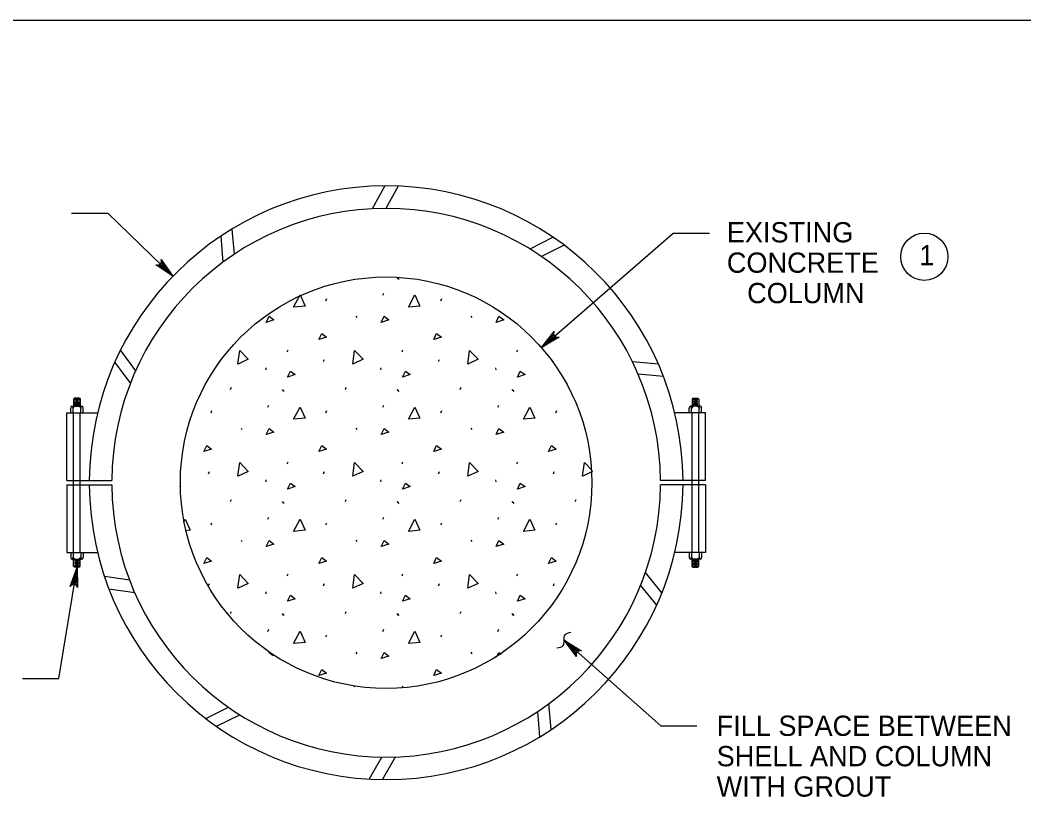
# Model space of a CAD drawing. Extents: x 646165 to 651486, y 296916 to 299292.
# Drawn here: x 650922.7 to 651071.3, y 297974.2 to 298089.3 of the extents above; entities that cross this region are included whole.
import ezdxf

# ---------------------------------------------------------------- set-up
doc = ezdxf.new("R2010")
doc.units = 0
for name, color, linetype in [('2', 7, 'Continuous'), ('50', 7, 'Continuous'), ('51', 7, 'Continuous'), ('52', 7, 'Continuous'), ('53', 7, 'Continuous'), ('55', 7, 'Continuous'), ('56', 7, 'Continuous')]:
    doc.layers.add(name, color=color, linetype=linetype)

msp = doc.modelspace()

# ---------------------------------------------------------------- linework, layer by layer
at = {"layer": '2'}
msp.add_line((650670.59, 298089.25), (651456.59, 298089.25), dxfattribs=at)
at = {"layer": '50'}
for p, q in [((650930.62, 298033.12), (650930.74, 298033.24)), ((650930.62, 298033.12), (650930.62, 298032.06)), ((650931.49, 298033.24), (650930.74, 298033.24)), ((650931.49, 298033.06), (650930.74, 298033.06)), ((650931.26, 298033.18), (650930.93, 298033.18)), ((650931.26, 298032.94), (650930.93, 298032.94)), ((650931.49, 298033.24), (650931.61, 298033.12)), ((650931.61, 298033.12), (650931.61, 298032.06)), ((651022.32, 298033.24), (651022.2, 298033.12)), ((651022.2, 298033.12), (651022.2, 298032.06)), ((651022.32, 298033.24), (651023.07, 298033.24)), ((651022.32, 298033.06), (651023.07, 298033.06)), ((651022.55, 298033.18), (651022.88, 298033.18)), ((651022.55, 298032.94), (651022.88, 298032.94)), ((651023.19, 298033.12), (651023.07, 298033.24)), ((651023.19, 298033.12), (651023.19, 298032.06)), ((650930.19, 298031.08), (650930.19, 298031.79)), ((650930.36, 298032.06), (650931.86, 298032.06)), ((650930.54, 298031.08), (650930.54, 298031.79)), ((650931.49, 298032.82), (650930.74, 298032.82)), ((650931.49, 298032.59), (650930.74, 298032.59)), ((650931.49, 298032.35), (650930.74, 298032.35)), ((650931.49, 298032.29), (650930.74, 298032.29)), ((650931.49, 298032.11), (650930.74, 298032.11)), ((650931.26, 298032.71), (650930.93, 298032.71)), ((650931.26, 298032.47), (650930.93, 298032.47)), ((650931.26, 298032.23), (650930.93, 298032.23)), ((650931.68, 298031.08), (650931.68, 298031.79)), ((650932.04, 298031.08), (650932.04, 298031.79)), ((651021.77, 298031.08), (651021.77, 298031.79)), ((651023.45, 298032.06), (651021.95, 298032.06)), ((651022.13, 298031.08), (651022.13, 298031.79)), ((651022.32, 298032.82), (651023.07, 298032.82)), ((651022.32, 298032.59), (651023.07, 298032.59)), ((651022.32, 298032.35), (651023.07, 298032.35)), ((651022.32, 298032.29), (651023.07, 298032.29)), ((651022.32, 298032.11), (651023.07, 298032.11)), ((651022.55, 298032.71), (651022.88, 298032.71)), ((651022.55, 298032.47), (651022.88, 298032.47)), ((651022.55, 298032.23), (651022.88, 298032.23)), ((651023.27, 298031.08), (651023.27, 298031.79)), ((651023.62, 298031.08), (651023.62, 298031.79)), ((650930.19, 298031.08), (650932.04, 298031.08)), ((651023.62, 298031.08), (651021.77, 298031.08)), ((650930.19, 298010.41), (650932.04, 298010.41)), ((650930.19, 298010.41), (650930.19, 298009.7)), ((650930.36, 298009.42), (650931.86, 298009.42)), ((650930.54, 298010.41), (650930.54, 298009.7)), ((650930.62, 298008.37), (650930.62, 298009.42)), ((650931.49, 298009.37), (650930.74, 298009.37)), ((650931.49, 298009.2), (650930.74, 298009.2)), ((650931.49, 298009.14), (650930.74, 298009.14)), ((650931.26, 298009.26), (650930.93, 298009.26)), ((650931.61, 298008.37), (650931.61, 298009.42)), ((650931.68, 298010.41), (650931.68, 298009.7)), ((650932.04, 298010.41), (650932.04, 298009.7)), ((651023.62, 298010.41), (651021.77, 298010.41)), ((651021.77, 298010.41), (651021.77, 298009.7)), ((651023.45, 298009.42), (651021.95, 298009.42)), ((651022.13, 298010.41), (651022.13, 298009.7)), ((651022.2, 298008.37), (651022.2, 298009.42)), ((651022.32, 298009.37), (651023.07, 298009.37)), ((651022.32, 298009.2), (651023.07, 298009.2)), ((651022.32, 298009.14), (651023.07, 298009.14)), ((651022.55, 298009.26), (651022.88, 298009.26)), ((651023.19, 298008.37), (651023.19, 298009.42)), ((651023.27, 298010.41), (651023.27, 298009.7)), ((651023.62, 298010.41), (651023.62, 298009.7)), ((650930.62, 298008.37), (650930.74, 298008.25)), ((650931.49, 298008.9), (650930.74, 298008.9)), ((650931.49, 298008.66), (650930.74, 298008.66)), ((650931.49, 298008.43), (650930.74, 298008.43)), ((650931.49, 298008.25), (650930.74, 298008.25)), ((650931.26, 298009.02), (650930.93, 298009.02)), ((650931.26, 298008.78), (650930.93, 298008.78)), ((650931.26, 298008.54), (650930.93, 298008.54)), ((650931.26, 298008.31), (650930.93, 298008.31)), ((650931.49, 298008.25), (650931.61, 298008.37)), ((651022.32, 298008.25), (651022.2, 298008.37)), ((651022.32, 298008.9), (651023.07, 298008.9)), ((651022.32, 298008.66), (651023.07, 298008.66)), ((651022.32, 298008.43), (651023.07, 298008.43)), ((651022.32, 298008.25), (651023.07, 298008.25)), ((651022.55, 298009.02), (651022.88, 298009.02)), ((651022.55, 298008.78), (651022.88, 298008.78)), ((651022.55, 298008.54), (651022.88, 298008.54)), ((651022.55, 298008.31), (651022.88, 298008.31)), ((651023.19, 298008.37), (651023.07, 298008.25))]:
    msp.add_line(p, q, dxfattribs=at)
for centre, major_axis, ratio, start_param, end_param in [((650930.36, 298031.79), (0, -0.276), 0.6417, 1.570796, 4.712389), ((650931.11, 298031.79), (-0.571, 0), 0.483604, 3.141593, 6.283185), ((650931.86, 298031.79), (0, -0.276), 0.6417, 1.570796, 4.712389), ((651021.95, 298031.79), (0, 0.276), 0.6417, 4.712389, 7.853982), ((651022.7, 298031.79), (0.571, 0), 0.483604, 0, 3.141593), ((651023.45, 298031.79), (0, 0.276), 0.6417, 4.712389, 7.853982), ((650930.36, 298009.7), (0, -0.276), 0.6417, 4.712389, 7.853982), ((650931.11, 298009.7), (-0.571, 0), 0.483604, 0, 3.141593), ((650931.86, 298009.7), (0, -0.276), 0.6417, 4.712389, 7.853982), ((651021.95, 298009.7), (0, 0.276), 0.6417, 1.570796, 4.712389), ((651022.7, 298009.7), (0.571, 0), 0.483604, 3.141593, 6.283185), ((651023.45, 298009.7), (0, 0.276), 0.6417, 1.570796, 4.712389)]:
    msp.add_ellipse(centre, major_axis=major_axis, ratio=ratio, start_param=start_param, end_param=end_param, dxfattribs=at)
at = {"layer": '51'}
msp.add_circle((650976.9, 298020.74), 30.47, dxfattribs=at)
at = {"layer": '52'}
for p, q in [((650930.32, 298060.64), (650935.68, 298060.64)), ((650945.31, 298051.32), (650935.68, 298060.64)), ((650999.89, 298040.74), (651019.41, 298057.72)), ((651019.41, 298057.72), (651024.77, 298057.72)), ((650928.42, 297991.73), (650931.12, 298008.25)), ((651017.55, 297984.76), (651003.25, 297997.42)), ((650923.06, 297991.73), (650928.42, 297991.73)), ((651017.55, 297984.76), (651022.91, 297984.76))]:
    msp.add_line(p, q, dxfattribs=at)
for points in [[(650945.31, 298051.32), (650942.78, 298052.99), (650943.06, 298052.94), (650943.28, 298053), (650943.45, 298053.12), (650943.56, 298053.29), (650943.61, 298053.52), (650943.56, 298053.79), (650945.31, 298051.32), (650943.61, 298053.52), (650943.56, 298053.29), (650945.31, 298051.32), (650943.45, 298053.12), (650943.28, 298053), (650945.31, 298051.32), (650943.06, 298052.94)], [(650999.89, 298040.74), (651001.77, 298043.12), (651001.7, 298042.85), (651001.75, 298042.62), (651001.85, 298042.45), (651002.01, 298042.32), (651002.23, 298042.25), (651002.51, 298042.28), (650999.89, 298040.74), (651002.23, 298042.25), (651002.01, 298042.32), (650999.89, 298040.74), (651001.85, 298042.45), (651001.75, 298042.62), (650999.89, 298040.74), (651001.7, 298042.85)], [(650931.12, 298008.25), (650931.19, 298005.21), (650931.07, 298005.47), (650930.89, 298005.62), (650930.7, 298005.68), (650930.5, 298005.68), (650930.28, 298005.6), (650930.09, 298005.39), (650931.12, 298008.25), (650930.28, 298005.6), (650930.5, 298005.68), (650931.12, 298008.25), (650930.7, 298005.68), (650930.89, 298005.62), (650931.12, 298008.25), (650931.07, 298005.47)], [(651003.25, 297997.42), (651005.85, 297995.86), (651005.57, 297995.9), (651005.35, 297995.82), (651005.2, 297995.7), (651005.09, 297995.52), (651005.04, 297995.3), (651005.11, 297995.02), (651003.25, 297997.42), (651005.04, 297995.3), (651005.09, 297995.52), (651003.25, 297997.42), (651005.2, 297995.7), (651005.35, 297995.82), (651003.25, 297997.42), (651005.57, 297995.9)]]:
    msp.add_lwpolyline(points, dxfattribs=at)
msp.add_circle((651056.59, 298054.2), 3.5, dxfattribs=at)
msp.add_spline([(651002.19, 297996.27), (651003.11, 297996.62), (651003.39, 297998.23), (651004.26, 297998.6)], degree=3, dxfattribs=at)
at = {"layer": '55'}
for p, q in [((650929.61, 298021.08), (650929.61, 298031.08)), ((650929.61, 298031.08), (650934.18, 298031.08)), ((650930.61, 298010.41), (650930.61, 298031.08)), ((650931.61, 298010.41), (650931.61, 298031.08)), ((651024.2, 298031.08), (651019.63, 298031.08)), ((651022.2, 298010.41), (651022.2, 298031.08)), ((651023.2, 298010.41), (651023.2, 298031.08)), ((651024.2, 298021.08), (651024.2, 298031.08)), ((650929.61, 298021.08), (650936.28, 298021.08)), ((651024.2, 298021.08), (651017.53, 298021.08)), ((650929.61, 298020.41), (650936.28, 298020.41)), ((650929.61, 298020.41), (650929.61, 298010.41)), ((651024.2, 298020.41), (651017.53, 298020.41)), ((651024.2, 298020.41), (651024.2, 298010.41)), ((650929.61, 298010.41), (650934.18, 298010.41)), ((651024.2, 298010.41), (651019.63, 298010.41))]:
    msp.add_line(p, q, dxfattribs=at)
for radius, start, end in [(43.96, 0.4345, 179.5655), (40.63, 0.4701, 179.5299), (43.96, 180.4345, 359.5655), (40.63, 180.4701, 359.5299)]:
    msp.add_arc((650976.9, 298020.74), radius, start, end, dxfattribs=at)
at = {"layer": '56'}
for p, q in [((650976.72, 298064.7), (650974.85, 298061.32)), ((650978.69, 298064.67), (650976.87, 298061.37)), ((650954.07, 298058.31), (650954.39, 298054.56)), ((650952.41, 298057.25), (650952.73, 298053.4)), ((651001.63, 298057.09), (650998.18, 298055.35)), ((651003.24, 298055.94), (650999.88, 298054.25)), ((650978.5, 298051.14), (650978.64, 298050.93)), ((650978.64, 298051.06), (650978.78, 298050.84)), ((650967.99, 298047.69), (650968.13, 298048.01)), ((650976.4, 298048.51), (650976.55, 298048.83)), ((650985, 298047.69), (650985.14, 298048.01)), ((650972.43, 298045.42), (650972.57, 298045.2)), ((650989.44, 298045.42), (650989.58, 298045.2)), ((650962.23, 298040.12), (650962.37, 298040.44)), ((650979.25, 298040.12), (650979.39, 298040.44)), ((650996.26, 298040.12), (650996.4, 298040.44)), ((650937.54, 298040.31), (650939.8, 298037.3)), ((650967.63, 298038.67), (650967.77, 298038.99)), ((650984.64, 298038.67), (650984.79, 298038.99)), ((650936.7, 298038.52), (650939.03, 298035.43)), ((650959.06, 298037.77), (650959.1, 298037.46)), ((650976.07, 298037.77), (650976.11, 298037.46)), ((650993.09, 298037.77), (650993.13, 298037.46)), ((651001.66, 298038.67), (651001.69, 298038.73)), ((651017.21, 298038.28), (651013.37, 298038.66)), ((651017.96, 298036.46), (651014.21, 298036.82)), ((650953.85, 298034.55), (650953.99, 298034.87)), ((650961.48, 298034.55), (650961.63, 298034.33)), ((650961.63, 298034.47), (650961.77, 298034.25)), ((650970.86, 298034.55), (650971, 298034.87)), ((650978.5, 298034.55), (650978.64, 298034.33)), ((650978.64, 298034.47), (650978.78, 298034.25)), ((650987.88, 298034.55), (650988.02, 298034.87)), ((650995.51, 298034.55), (650995.66, 298034.33)), ((650995.66, 298034.47), (650995.8, 298034.25)), ((650950.97, 298031.1), (650951.11, 298031.42)), ((650959.39, 298031.91), (650959.53, 298032.23)), ((650967.99, 298031.1), (650968.13, 298031.42)), ((650976.4, 298031.91), (650976.55, 298032.23)), ((650985, 298031.1), (650985.14, 298031.42)), ((650993.42, 298031.91), (650993.56, 298032.23)), ((651002.02, 298031.1), (651002.16, 298031.42)), ((650955.41, 298028.82), (650955.55, 298028.61)), ((650972.43, 298028.82), (650972.57, 298028.61)), ((650989.44, 298028.82), (650989.58, 298028.61)), ((650962.23, 298023.53), (650962.37, 298023.85)), ((650979.25, 298023.53), (650979.39, 298023.85)), ((650996.26, 298023.53), (650996.4, 298023.85)), ((650950.61, 298022.07), (650950.76, 298022.39)), ((650959.06, 298021.18), (650959.1, 298020.86)), ((650967.63, 298022.07), (650967.77, 298022.39)), ((650976.07, 298021.18), (650976.11, 298020.86)), ((650984.64, 298022.07), (650984.79, 298022.39)), ((650993.09, 298021.18), (650993.13, 298020.86)), ((651001.66, 298022.07), (651001.8, 298022.39)), ((650953.85, 298017.95), (650953.99, 298018.27)), ((650970.86, 298017.95), (650971, 298018.27)), ((650987.88, 298017.95), (650988.02, 298018.27)), ((651004.89, 298017.95), (651005.03, 298018.27)), ((650961.48, 298017.95), (650961.63, 298017.74)), ((650961.63, 298017.87), (650961.77, 298017.66)), ((650978.5, 298017.95), (650978.64, 298017.74)), ((650978.64, 298017.87), (650978.78, 298017.66)), ((650995.51, 298017.95), (650995.66, 298017.74)), ((650995.66, 298017.87), (650995.8, 298017.66)), ((650959.39, 298015.32), (650959.53, 298015.64)), ((650976.4, 298015.32), (650976.55, 298015.64)), ((650993.42, 298015.32), (650993.56, 298015.64)), ((650950.97, 298014.5), (650951.11, 298014.82)), ((650967.99, 298014.5), (650968.13, 298014.82)), ((650985, 298014.5), (650985.14, 298014.82)), ((651002.02, 298014.5), (651002.16, 298014.82)), ((650955.41, 298012.23), (650955.55, 298012.02)), ((650972.43, 298012.23), (650972.57, 298012.02)), ((650989.44, 298012.23), (650989.58, 298012.02)), ((650935.19, 298006.88), (650938.92, 298006.34)), ((650962.23, 298006.94), (650962.37, 298007.26)), ((650979.25, 298006.94), (650979.39, 298007.26)), ((650996.26, 298006.94), (650996.4, 298007.26)), ((651017.73, 298004.44), (651015.29, 298007.44)), ((650935.85, 298005.02), (650939.68, 298004.47)), ((650950.61, 298005.48), (650950.76, 298005.8)), ((650967.63, 298005.48), (650967.77, 298005.8)), ((650984.64, 298005.48), (650984.79, 298005.8)), ((651001.66, 298005.48), (651001.8, 298005.8)), ((651016.96, 298002.63), (651014.58, 298005.55)), ((650959.06, 298004.59), (650959.1, 298004.27)), ((650976.07, 298004.59), (650976.11, 298004.27)), ((650993.09, 298004.59), (650993.13, 298004.27)), ((650953.85, 298001.36), (650953.99, 298001.68)), ((650970.86, 298001.36), (650971, 298001.68)), ((650987.88, 298001.36), (650988.02, 298001.68)), ((650961.48, 298001.36), (650961.63, 298001.15)), ((650961.63, 298001.28), (650961.77, 298001.07)), ((650978.5, 298001.36), (650978.64, 298001.15)), ((650978.64, 298001.28), (650978.78, 298001.07)), ((650995.51, 298001.36), (650995.66, 298001.15)), ((650995.66, 298001.28), (650995.8, 298001.07)), ((650959.39, 297998.73), (650959.53, 297999.05)), ((650976.4, 297998.73), (650976.55, 297999.05)), ((650993.42, 297998.73), (650993.56, 297999.05)), ((650967.99, 297997.91), (650968.13, 297998.23)), ((650985, 297997.91), (650985.14, 297998.23)), ((650972.43, 297995.64), (650972.57, 297995.42)), ((650989.44, 297995.64), (650989.58, 297995.42)), ((650979.25, 297990.35), (650979.39, 297990.67)), ((650950.19, 297985.83), (650953.57, 297987.49)), ((650999.66, 297983.13), (650999.36, 297986.88)), ((651001.33, 297984.19), (651001.01, 297988.04)), ((650951.78, 297984.67), (650955.25, 297986.37)), ((650974.4, 297976.85), (650976.27, 297980.12)), ((650976.37, 297976.79), (650978.29, 297980.14))]:
    msp.add_line(p, q, dxfattribs=at)
for points in [[(650963.19, 298046.73), (650964.15, 298048.54), (650964.89, 298046.87), (650963.23, 298046.73)], [(650980.2, 298046.73), (650981.16, 298048.54), (650981.91, 298046.87), (650980.24, 298046.73)], [(650959.14, 298044.49), (650959.57, 298045.38), (650960.28, 298044.85), (650959.14, 298044.49)], [(650976.15, 298044.49), (650976.58, 298045.38), (650977.29, 298044.85), (650976.15, 298044.49)], [(650993.17, 298044.49), (650993.6, 298045.38), (650994.31, 298044.85), (650993.17, 298044.49)], [(650966.93, 298041.95), (650967.35, 298042.84), (650968.06, 298042.31), (650966.93, 298041.95)], [(650983.94, 298041.95), (650984.37, 298042.84), (650985.08, 298042.31), (650983.94, 298041.95)], [(650954.94, 298038.3), (650955.22, 298040.33), (650956.49, 298039.02), (650954.97, 298038.31)], [(650971.95, 298038.3), (650972.23, 298040.33), (650973.5, 298039.02), (650971.98, 298038.31)], [(650988.97, 298038.3), (650989.25, 298040.33), (650990.52, 298039.02), (650989, 298038.31)], [(650962.3, 298036.39), (650962.73, 298037.28), (650963.44, 298036.75), (650962.3, 298036.39)], [(650979.32, 298036.39), (650979.74, 298037.28), (650980.45, 298036.75), (650979.32, 298036.39)], [(650996.33, 298036.39), (650996.76, 298037.28), (650997.47, 298036.75), (650996.33, 298036.39)], [(650963.19, 298030.14), (650964.15, 298031.95), (650964.89, 298030.28), (650963.23, 298030.14)], [(650980.2, 298030.14), (650981.16, 298031.95), (650981.91, 298030.28), (650980.24, 298030.14)], [(650997.22, 298030.14), (650998.18, 298031.95), (650998.92, 298030.28), (650997.26, 298030.14)], [(650947.84, 298030.36), (650947.88, 298030.28), (650947.81, 298030.27)], [(650959.14, 298027.9), (650959.57, 298028.79), (650960.28, 298028.25), (650959.14, 298027.9)], [(650976.15, 298027.9), (650976.58, 298028.79), (650977.29, 298028.25), (650976.15, 298027.9)], [(650993.17, 298027.9), (650993.6, 298028.79), (650994.31, 298028.25), (650993.17, 298027.9)], [(650949.91, 298025.36), (650950.34, 298026.25), (650951.05, 298025.72), (650949.91, 298025.36)], [(650966.93, 298025.36), (650967.35, 298026.25), (650968.06, 298025.72), (650966.93, 298025.36)], [(650983.94, 298025.36), (650984.37, 298026.25), (650985.08, 298025.72), (650983.94, 298025.36)], [(651000.96, 298025.36), (651001.38, 298026.25), (651002.09, 298025.72), (651000.96, 298025.36)], [(650954.94, 298021.71), (650955.22, 298023.74), (650956.49, 298022.42), (650954.97, 298021.72)], [(650971.95, 298021.71), (650972.23, 298023.74), (650973.5, 298022.42), (650971.98, 298021.72)], [(650988.97, 298021.71), (650989.25, 298023.74), (650990.52, 298022.42), (650989, 298021.72)], [(651005.98, 298021.71), (651006.26, 298023.74), (651007.43, 298022.53)], [(651007.44, 298022.38), (651006.01, 298021.72)], [(650946.31, 298020.24), (650946.42, 298020.16), (650946.32, 298020.12)], [(650962.3, 298019.8), (650962.73, 298020.69), (650963.44, 298020.16), (650962.3, 298019.8)], [(650979.32, 298019.8), (650979.74, 298020.69), (650980.45, 298020.16), (650979.32, 298019.8)], [(650996.33, 298019.8), (650996.76, 298020.69), (650997.47, 298020.16), (650996.33, 298019.8)], [(650946.87, 298014.87), (650947.13, 298015.36), (650947.88, 298013.69), (650947.15, 298013.63)], [(650963.19, 298013.54), (650964.15, 298015.36), (650964.89, 298013.69), (650963.23, 298013.54)], [(650980.2, 298013.54), (650981.16, 298015.36), (650981.91, 298013.69), (650980.24, 298013.54)], [(650997.22, 298013.54), (650998.18, 298015.36), (650998.92, 298013.69), (650997.26, 298013.54)], [(650959.14, 298011.31), (650959.57, 298012.2), (650960.28, 298011.66), (650959.14, 298011.31)], [(650976.15, 298011.31), (650976.58, 298012.2), (650977.29, 298011.66), (650976.15, 298011.31)], [(650993.17, 298011.31), (650993.6, 298012.2), (650994.31, 298011.66), (650993.17, 298011.31)], [(650949.91, 298008.77), (650950.34, 298009.66), (650951.05, 298009.12), (650949.91, 298008.77)], [(650966.93, 298008.77), (650967.35, 298009.66), (650968.06, 298009.12), (650966.93, 298008.77)], [(650983.94, 298008.77), (650984.37, 298009.66), (650985.08, 298009.12), (650983.94, 298008.77)], [(651000.96, 298008.77), (651001.38, 298009.66), (651002.09, 298009.12), (651000.96, 298008.77)], [(650954.94, 298005.11), (650955.22, 298007.14), (650956.49, 298005.83), (650954.97, 298005.13)], [(650971.95, 298005.11), (650972.23, 298007.14), (650973.5, 298005.83), (650971.98, 298005.13)], [(650988.97, 298005.11), (650989.25, 298007.14), (650990.52, 298005.83), (650989, 298005.13)], [(650962.3, 298003.21), (650962.73, 298004.1), (650963.44, 298003.56), (650962.3, 298003.21)], [(650979.32, 298003.21), (650979.74, 298004.1), (650980.45, 298003.56), (650979.32, 298003.21)], [(650996.33, 298003.21), (650996.76, 298004.1), (650997.47, 298003.56), (650996.33, 298003.21)], [(650963.19, 297996.95), (650964.15, 297998.76), (650964.89, 297997.09), (650963.23, 297996.95)], [(650980.2, 297996.95), (650981.16, 297998.76), (650981.91, 297997.09), (650980.24, 297996.95)], [(650959.54, 297995.56), (650959.57, 297995.6), (650960.17, 297995.15)], [(650976.15, 297994.71), (650976.58, 297995.6), (650977.29, 297995.07), (650976.15, 297994.71)], [(650993.26, 297994.9), (650993.6, 297995.6), (650993.94, 297995.34)], [(650966.93, 297992.18), (650967.35, 297993.06), (650968.06, 297992.53), (650966.93, 297992.18)], [(650983.94, 297992.18), (650984.37, 297993.06), (650985.08, 297992.53), (650983.94, 297992.18)], [(650972.23, 297990.52), (650972.23, 297990.55), (650972.27, 297990.52)]]:
    msp.add_lwpolyline(points, dxfattribs=at)

# ---------------------------------------------------------------- texts
at = {"layer": '53'}
for s, p in [('EXISTING', (651027.35, 298056.33)), ('1', (651055.84, 298052.93)), ('CONCRETE', (651027.35, 298051.83)), ('COLUMN', (651030.35, 298047.33)), ('FILL SPACE BETWEEN', (651025.84, 297983.25)), ('SHELL AND COLUMN', (651025.84, 297978.75)), ('WITH GROUT', (651025.84, 297974.25))]:
    msp.add_text(s, height=3, dxfattribs=at).set_placement(p)

doc.saveas('drawing.dxf')
